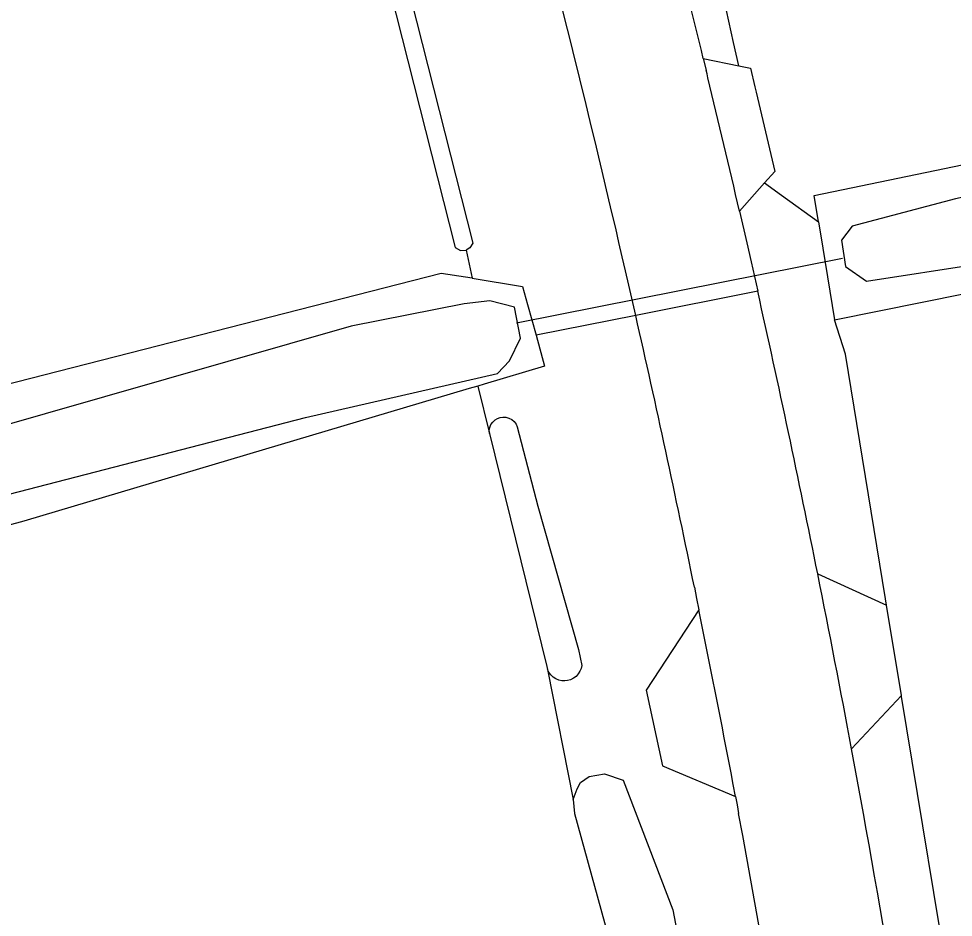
# Model space of a CAD drawing. Extents: x 134297 to 137000, y 403500 to 406000.
# Drawn here: x 134981.95 to 135025.72, y 404048.3 to 404090.4 of the extents above; entities that cross this region are included whole.
import ezdxf

# ---------------------------------------------------------------- set-up
doc = ezdxf.new("R2010")
doc.units = 0
for name, color, linetype in [('gg-kntw-bovenkant insteek waterloop', 7, 'Continuous'), ('gg-kntw-waterlijn', 7, 'Continuous'), ('gg-kwrk-duiker nz buis', 7, 'Continuous'), ('gx-grn-maaiveld', 7, 'Continuous')]:
    doc.layers.add(name, color=color, linetype=linetype)

msp = doc.modelspace()

# ---------------------------------------------------------------- linework, layer by layer
at = {"layer": 'gg-kntw-bovenkant insteek waterloop'}
for points in [[(135019.411, 404080.879), (135019.211, 404082.112), (135047.092, 404087.9)], [(135020.151, 404076.301), (135048.501, 404082.012), (135064.791, 404083.979)], [(135019.411, 404080.879), (135019.61, 404079.646), (135020.151, 404076.301)]]:
    msp.add_lwpolyline(points, dxfattribs=at)
at = {"layer": 'gg-kntw-waterlijn'}
msp.add_lwpolyline([(135064.626, 404087.826), (135063.694, 404087.703), (135062.899, 404088.329), (135048.939, 404086.926), (135025.827, 404081.963), (135020.987, 404080.687), (135020.48, 404080.027), (135020.666, 404078.792), (135021.663, 404078.099), (135026.921, 404078.911), (135047.763, 404082.691), (135052.164, 404083.292), (135064.345, 404084.735), (135064.819, 404085.849)], dxfattribs=at)
at = {"layer": 'gg-kwrk-duiker nz buis'}
msp.add_line((135020.538, 404079.167), (135005.271, 404076.139), dxfattribs=at)
at = {"layer": 'gx-grn-maaiveld'}
for p, q in [((135014.014, 404088.533), (135014.146, 404087.992)), ((135014.014, 404088.533), (135015.674, 404088.199)), ((135015.709, 404081.384), (135016.878, 404082.707)), ((135002.904, 404079.557), (135003.198, 404078.238)), ((135010.85, 404076.499), (135010.528, 404077.914)), ((135016.562, 404077.63), (135010.85, 404076.499)), ((135010.85, 404076.499), (135006.182, 404075.575)), ((135003.45, 404073.188), (135003.997, 404070.964)), ((135019.372, 404064.388), (135022.598, 404062.93)), ((135023.294, 404058.688), (135022.598, 404062.93)), ((135006.719, 404059.917), (135007.913, 404053.824)), ((135020.957, 404056.187), (135023.294, 404058.688)), ((135021.513, 404053.159), (135020.957, 404056.187))]:
    msp.add_line(p, q, dxfattribs=at)
for points in [[(134993.018, 404115.91), (134993.209, 404116.089), (134993.379, 404116.165), (134993.565, 404116.191), (134993.757, 404116.162), (134993.934, 404116.08), (134994.074, 404115.956), (134994.623, 404113.794), (134995.055, 404112.09), (135003.217, 404079.888), (135003.081, 404079.66), (135002.904, 404079.557)], [(134993.018, 404115.91), (134992.954, 404115.799), (134992.9, 404115.62), (134993.97, 404111.317), (134997.692, 404098.233), (135002.395, 404079.68), (135002.639, 404079.535), (135002.904, 404079.557)], [(135015.674, 404088.199), (135015.435, 404089.291), (135013.023, 404100.295), (135014.25, 404100.62), (135010.727, 404115.305), (135010.029, 404115.832)], [(135015.674, 404088.199), (135016.229, 404088.088), (135016.43, 404087.218), (135016.49, 404086.959), (135017.356, 404083.247), (135016.878, 404082.707)], [(135014.232, 404087.635), (135014.189, 404087.813), (135014.146, 404087.992)], [(135016.878, 404082.707), (135017.67, 404082.135), (135019.411, 404080.879)], [(135015.709, 404081.384), (135016.048, 404079.901), (135016.252, 404079.005), (135016.562, 404077.63)], [(135003.198, 404078.238), (135002.875, 404078.29), (135001.741, 404078.472), (134980.501, 404073.032), (134955.418, 404066.204)], [(135003.198, 404078.238), (135005.552, 404077.861), (135005.787, 404077.009), (135006.182, 404075.575)], [(134976.12, 404066.73), (134995.379, 404071.72), (135004.374, 404073.786), (135004.94, 404074.369), (135005.461, 404075.432), (135005.171, 404076.892), (135004.01, 404077.189), (135002.817, 404077.041), (134997.524, 404075.997), (134925.636, 404055.399)], [(135022.598, 404062.93), (135022.55, 404063.225), (135020.671, 404074.682), (135020.151, 404076.301)], [(135006.182, 404075.575), (135006.582, 404074.121), (135003.754, 404073.279), (135003.45, 404073.188)], [(135003.45, 404073.188), (135003.055, 404073.071), (134982.202, 404066.86), (134956.493, 404059.901), (134938.485, 404054.432), (134926.856, 404051.092), (134924.461, 404050.405), (134913.045, 404047.126), (134848.647, 404028.403), (134797.268, 404013.941), (134701.707, 403986.758), (134618.998, 403963.513), (134616.922, 403962.973)], [(135003.997, 404070.964), (135003.991, 404071.102), (135004.016, 404071.245), (135004.072, 404071.383), (135004.156, 404071.505), (135004.263, 404071.603), (135004.382, 404071.674), (135004.505, 404071.717), (135004.633, 404071.736), (135004.771, 404071.728), (135004.912, 404071.69), (135005.043, 404071.621), (135005.157, 404071.525), (135005.244, 404071.41), (135005.304, 404071.284), (135006.264, 404067.562), (135008.177, 404060.848), (135008.321, 404060.1), (135008.293, 404059.964), (135008.239, 404059.829), (135008.16, 404059.701), (135008.057, 404059.588), (135007.935, 404059.496), (135007.8, 404059.428), (135007.661, 404059.387), (135007.523, 404059.372), (135007.384, 404059.379), (135007.242, 404059.412), (135007.104, 404059.471), (135006.977, 404059.556), (135006.867, 404059.662), (135006.781, 404059.785), (135006.719, 404059.917)], [(135003.997, 404070.964), (135006.683, 404060.051), (135006.719, 404059.917)], [(135013.595, 404063.768), (135013.703, 404063.238), (135013.811, 404062.708)], [(135013.811, 404062.708), (135011.333, 404058.935), (135012.11, 404055.402), (135015.52, 404053.966)], [(135028.665, 404043.027), (135028.542, 404043.918), (135025.802, 404043.395), (135023.3, 404058.651), (135023.294, 404058.688)], [(135007.913, 404053.824), (135008.1, 404054.321), (135008.269, 404054.608), (135008.667, 404054.897), (135009.39, 404055.019), (135010.269, 404054.723), (135012.586, 404048.641), (135017.998, 404020.125), (135017.965, 404019.478), (135017.55, 404019.018), (135016.487, 404018.398), (135015.897, 404018.297), (135015.44, 404018.369), (135014.297, 404019.031)], [(135015.52, 404053.966), (135015.594, 404053.568), (135015.669, 404053.169)], [(135007.913, 404053.824), (135007.976, 404053.159), (135010.323, 404044.651), (135010.488, 404044.055), (135010.693, 404042.307)]]:
    msp.add_lwpolyline(points, dxfattribs=at)
for centre, radius, start, end in [((134416.851, 403942.998), 614.641, 13.696552, 14.848317), ((134401.636, 403938.476), 624.654, 12.898447, 14.910492), ((134432.546, 403946.893), 598.47, 12.986684, 13.601618), ((134426.067, 403945.406), 605.118, 11.339765, 12.621534), ((134408.497, 403939.961), 617.634, 11.563492, 12.771667), ((134438.114, 403947.795), 592.837, 10.535001, 11.342276), ((134398.136, 403937.81), 628.215, 10.655217, 11.467622), ((134401.983, 403938.496), 624.307, 7.464667, 10.58418), ((134424.196, 403945.087), 607.015, 8.000397, 10.255558)]:
    msp.add_arc(centre, radius, start, end, dxfattribs=at)

doc.saveas('drawing.dxf')
